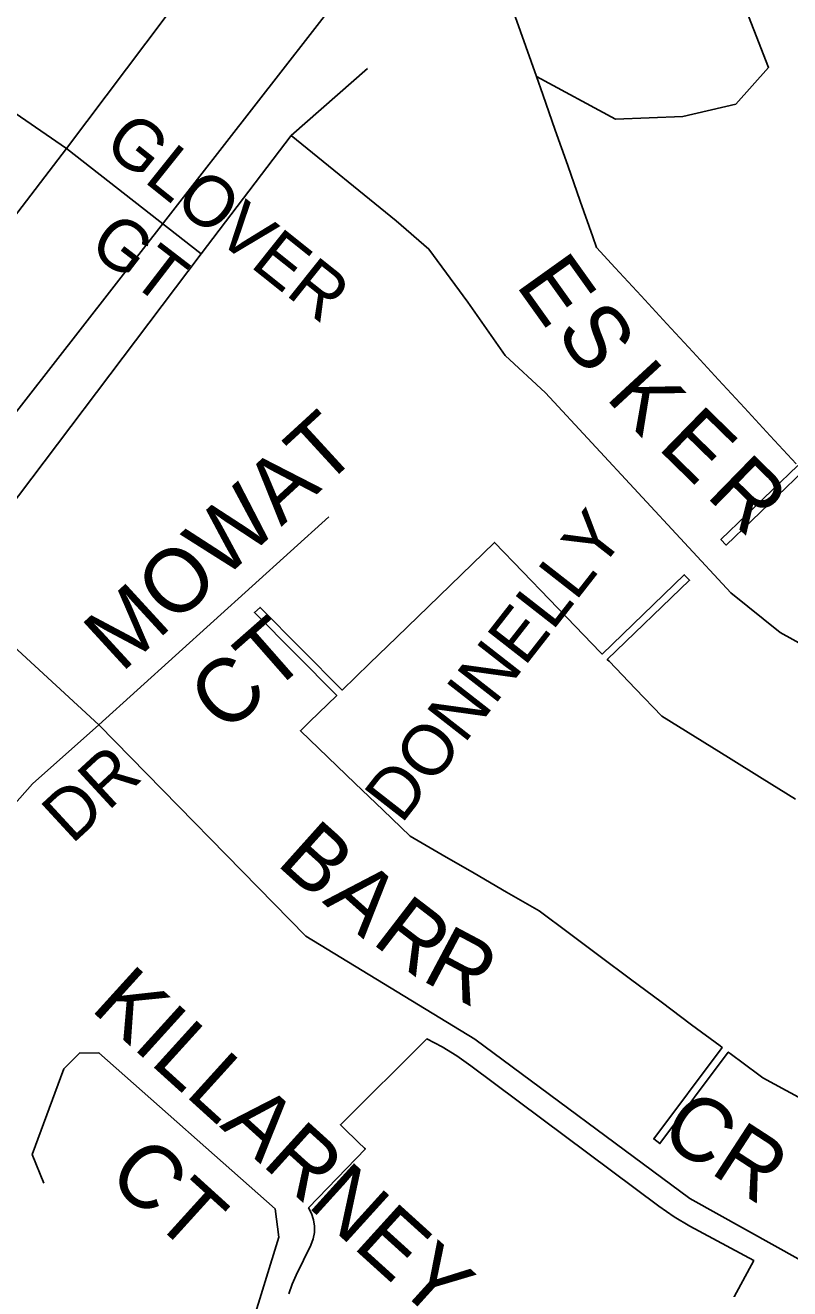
# Model space of a CAD drawing. Extents: x 586326 to 623965, y 4819854 to 4857850.
# Drawn here: x 597800.5 to 598101.5, y 4842551.5 to 4843049.1 of the extents above; entities that cross this region are included whole.
import ezdxf

# ---------------------------------------------------------------- set-up
doc = ezdxf.new("R2010")
doc.units = 0
for name, color, linetype in [('Lots_Concessions', 7, 'Continuous'), ('Major Rds and Hwys', 7, 'Continuous'), ('Minor Rd Lbls', 7, 'Continuous'), ('Minor Rds', 7, 'Continuous'), ('Park Lbls', 7, 'Continuous'), ('Park Outlines', 7, 'Continuous')]:
    doc.layers.add(name, color=color, linetype=linetype)

msp = doc.modelspace()

# ---------------------------------------------------------------- linework, layer by layer
at = {"layer": 'Lots_Concessions'}
msp.add_line((597762.9, 4842853.23), (598127.1, 4843320.65), dxfattribs=at)
at = {"layer": 'Major Rds and Hwys'}
for points in [[(597816.71, 4843000.6), (597871.56, 4843073.57), (597908.82, 4843104.99), (597960.74, 4843132.68), (598031.57, 4843167.82), (598084.62, 4843212.7), (598184, 4843311.12)], [(597592.61, 4842754.37), (597666.53, 4842809.09), (597676.43, 4842819.57), (597686.32, 4842830.04), (597816.71, 4843000.6)]]:
    msp.add_lwpolyline(points, dxfattribs=at)
at = {"layer": 'Minor Rds'}
for points in [[(597753.23, 4843055.99), (597760.59, 4843043.49), (597772.37, 4843030.96), (597816.71, 4843000.6)], [(597935.22, 4843032.06), (597905.17, 4843005.62)], [(597905.17, 4843005.62), (597869.72, 4842959.03)], [(597905.17, 4843005.62), (597946.49, 4842972.01), (597959.43, 4842960.96), (597974.82, 4842940.05), (597989.51, 4842919.05), (598005.3, 4842904.34), (598078.28, 4842825.59), (598097.75, 4842809.9), (598117.75, 4842798.95), (598130.47, 4842790.05), (598141.76, 4842779.32), (598151.53, 4842765.03), (598167.23, 4842733.96), (598179.09, 4842710.98), (598193.78, 4842696.48), (598212.13, 4842683.42), (598225.18, 4842676.11)], [(597816.71, 4843000.6), (597869.72, 4842959.03)], [(597869.72, 4842959.03), (597777.15, 4842836.48), (597776.4, 4842827.39), (597778.9, 4842820.04), (597829.52, 4842773.58)], [(597829.52, 4842773.58), (597920.03, 4842855.52)], [(597771.31, 4842714.21), (597803.32, 4842750.3), (597829.52, 4842773.58)], [(597829.52, 4842773.58), (597911.01, 4842690.34), (597977.5, 4842649.81), (598062.25, 4842586.98), (598128.01, 4842550.44), (598141.44, 4842542.59), (598153.42, 4842546.55), (598159.16, 4842556.34), (598225.18, 4842676.11)], [(597900.3, 4842571.8), (597898.85, 4842582.93), (597829.5, 4842644.41), (597821.81, 4842644.31), (597815.67, 4842638.08), (597803.25, 4842604.32), (597807.83, 4842593.03)], [(597877.25, 4842499.42), (597884.16, 4842519.45), (597900.3, 4842571.8)]]:
    msp.add_lwpolyline(points, dxfattribs=at)
at = {"layer": 'Park Outlines'}
msp.add_lwpolyline([(597987.64, 4843116.38), (597964.89, 4843106.08), (597958.27, 4843102.97), (597951.73, 4843099.66), (597973.6, 4843074.95), (597974.26, 4843074.2), (597993.47, 4843052.49), (597997.62, 4843040.71), (598001.76, 4843028.91), (598032.95, 4843012.12), (598059.43, 4843013.14), (598080.27, 4843017.96), (598093.21, 4843032.47), (598070.1, 4843091.92), (598067.86, 4843097.68), (598036.32, 4843129.78), (598029.33, 4843136.89), (598026.94, 4843135.52), (598018.54, 4843130.97), (598010.02, 4843126.66), (598001.37, 4843122.6)], close=True, dxfattribs=at)
for points in [[(598070.1, 4843091.92), (598093.21, 4843032.47), (598080.27, 4843017.96), (598059.43, 4843013.14), (598032.95, 4843012.12), (598001.76, 4843028.91), (598004.26, 4843021.8), (598009.18, 4843007.81), (598014.1, 4842993.81), (598019.02, 4842979.82), (598023.94, 4842965.82), (598025.45, 4842961.52), (598032.81, 4842953.55), (598042.99, 4842942.53), (598053.17, 4842931.52), (598063.35, 4842920.5), (598073.53, 4842909.48), (598083.7, 4842898.47), (598093.88, 4842887.45), (598104.06, 4842876.43)], [(598104.74, 4842875.7), (598074.43, 4842846.53), (598076.51, 4842844.37), (598106.77, 4842873.49)], [(598103.77, 4842744.34), (598090.62, 4842752.5), (598077.48, 4842760.66), (598064.33, 4842768.82), (598051.18, 4842776.98), (598040.79, 4842787.79), (598030.39, 4842798.59), (598029.69, 4842799.31), (598062.11, 4842830.51), (598060.03, 4842832.67), (598027.61, 4842801.47), (598026.92, 4842802.19), (598017.22, 4842812.28), (598006.82, 4842823.08), (597996.42, 4842833.88), (597985.33, 4842845.41), (597963.46, 4842824.22), (597946.87, 4842808.14), (597936.1, 4842797.71), (597925.33, 4842787.27), (597893, 4842819.81), (597890.74, 4842817.82), (597923.17, 4842785.18), (597912.41, 4842774.75), (597908.82, 4842771.27), (597919.63, 4842760.87), (597930.44, 4842750.47), (597941.25, 4842740.08), (597952.06, 4842729.68), (597964.63, 4842722.42), (597977.3, 4842715.1), (597990.05, 4842707.73), (598002.82, 4842700.35), (598014.86, 4842691.36), (598026.85, 4842682.4), (598038.86, 4842673.43), (598050.87, 4842664.46), (598062.89, 4842655.48), (598074.1, 4842647.11), (598074.9, 4842646.51), (598047.98, 4842610.47), (598050.39, 4842608.67), (598077.31, 4842644.72), (598078.11, 4842644.12), (598089.32, 4842635.74), (598090.97, 4842634.51), (598100.07, 4842629.58), (598113.25, 4842622.43)], [(598071.86, 4842533.99), (598087.35, 4842562.55), (598062.22, 4842576.18), (598056, 4842579.86), (598050.05, 4842583.97), (597975.97, 4842639.3), (597970.42, 4842643.18), (597964.62, 4842646.71), (597958.62, 4842649.87), (597924.59, 4842616.06), (597925.67, 4842615.02), (597931.78, 4842609.11), (597934.13, 4842606.84), (597934.43, 4842606.54), (597912.04, 4842583.36), (597913.24, 4842581.11), (597914.03, 4842578.68), (597914.4, 4842576.15), (597914.34, 4842573.6), (597913.84, 4842571.09), (597912.93, 4842568.71), (597907.18, 4842556.85), (597905.6, 4842553.24), (597904.3, 4842549.53)]]:
    msp.add_lwpolyline(points, dxfattribs=at)

# ---------------------------------------------------------------- texts
at = {"layer": 'Minor Rd Lbls'}
for s, height, rotation, p in [('GLOVER', 19.998, 321.3669, (597830.55, 4843000.72)), ('GT', 19.998, 322.4251, (597824.66, 4842960.88)), ('E', 25, 305.5377, (597993.3, 4842946.94)), ('S', 25, 305.5377, (598008.93, 4842928.41)), ('K', 25, 312.7094, (598028.6, 4842902.45)), ('MOWAT', 25.002, 42.5356, (597838.36, 4842793.73)), ('E', 25, 315.6903, (598049.08, 4842882.7)), ('R', 25, 315.6903, (598068.12, 4842863.79)), ('CT', 25.002, 41.3047, (597879.18, 4842769.52)), ('DR', 19.998, 42.7094, (597818.86, 4842726.25)), ('B', 25, 318.1604, (597898.92, 4842718.84)), ('A', 25, 318.1604, (597917.17, 4842703.86)), ('R', 25, 322.4314, (597936.42, 4842687.89)), ('R', 25, 331.9908, (597955.93, 4842673.26)), ('KILLARNEY', 25.002, 317.8156, (597825.74, 4842661.59)), ('CR', 25.002, 326.9673, (598049.38, 4842610.52)), ('CT', 25.002, 317.8156, (597831.99, 4842594.82))]:
    msp.add_text(s, height=height, rotation=rotation, dxfattribs=at).set_placement(p)
at = {"layer": 'Park Lbls'}
msp.add_text('DONNELLY', height=19.992, rotation=52, dxfattribs=at).set_placement((597948.62, 4842734.18))

doc.saveas('drawing.dxf')
